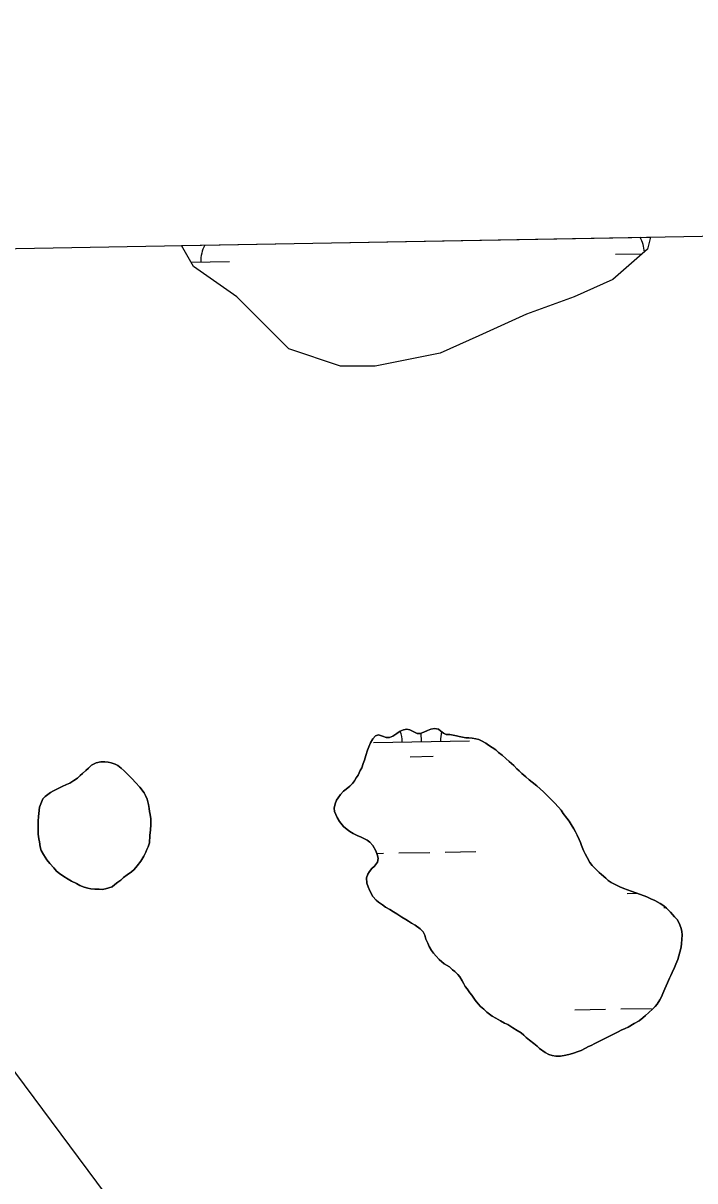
# Model space of a CAD drawing. Extents: x 3925854 to 3964121, y 224593 to 250589.
# Drawn here: x 3948807 to 3949507, y 247583 to 248788 of the extents above; entities that cross this region are included whole.
import ezdxf

# ---------------------------------------------------------------- set-up
doc = ezdxf.new("R2010")
doc.units = 0
for name, color, linetype in [('V-GRID-FRAM', 7, 'Continuous'), ('V-TOPO-SHOR', 7, 'Continuous'), ('V-UTIL-LINE', 7, 'Continuous'), ('V-WETL-SWMP', 7, 'Continuous')]:
    doc.layers.add(name, color=color, linetype=linetype)

msp = doc.modelspace()

# ---------------------------------------------------------------- linework, layer by layer
at = {"layer": 'V-GRID-FRAM'}
msp.add_lwpolyline([(3929791.517, 248207.597), (3961703.892, 248787.859), (3962042.387, 230608.264), (3930114.146, 230027.713), (3929791.517, 248207.597)], dxfattribs=at)
at = {"layer": 'V-TOPO-SHOR'}
for points in [[(3949251.309, 248047.371), (3949247.746, 248047.316), (3949244.641, 248048.825), (3949242.153, 248050.904), (3949239.466, 248052.991), (3949235.54, 248053.74), (3949231.747, 248052.905), (3949228.136, 248051.666), (3949224.304, 248049.841), (3949220.685, 248048.403), (3949217.523, 248048.53), (3949214.023, 248050.056), (3949209.757, 248052.204), (3949206.622, 248052.925), (3949203.034, 248052.278), (3949199.818, 248051.023), (3949196.357, 248048.59), (3949192.089, 248045.794), (3949188.661, 248044.149), (3949185.106, 248044.293), (3949181.202, 248045.636), (3949177.11, 248047.187), (3949173.895, 248045.929), (3949171.208, 248043.07), (3949168.662, 248038.821), (3949167.114, 248034.729), (3949165.777, 248031.022), (3949163.974, 248025.556), (3949162.393, 248020.673), (3949161.271, 248017.353), (3949159.706, 248012.866), (3949157.998, 248009.77), (3949155.833, 248005.108), (3949153.943, 248002.415), (3949152.237, 247999.319), (3949149.945, 247996.441), (3949147.267, 247993.781), (3949143.378, 247990.574), (3949140.715, 247988.307), (3949137.412, 247984.876), (3949135.104, 247981.606), (3949133.42, 247979.103), (3949131.878, 247975.208), (3949131.112, 247970.884), (3949131.167, 247967.323), (3949132.826, 247964.288), (3949134.27, 247960.866), (3949136.681, 247956.813), (3949140.828, 247951.701), (3949144.66, 247948.578), (3949147.345, 247946.493), (3949150.82, 247944.375), (3949155.088, 247942.225), (3949159.172, 247940.478), (3949162.664, 247938.753), (3949165.373, 247937.26), (3949168.066, 247935.372), (3949171.29, 247931.878), (3949174.229, 247926.222), (3949176.211, 247921.392), (3949176.883, 247918.398), (3949176.131, 247914.472), (3949173.002, 247910.444), (3949170.124, 247907.787), (3949167.833, 247904.912), (3949165.936, 247902.02), (3949164.798, 247898.307), (3949164.963, 247892.565), (3949166.399, 247888.946), (3949168.201, 247884.52), (3949171.337, 247878.853), (3949174.741, 247874.958), (3949177.229, 247872.879), (3949181.266, 247869.949), (3949184.348, 247867.845), (3949188.794, 247865.294), (3949192.65, 247862.764), (3949196.324, 247860.638), (3949201.531, 247857.263), (3949205.592, 247854.925), (3949208.285, 247853.034), (3949211.572, 247851.121), (3949215.434, 247848.791), (3949220.427, 247845.029), (3949223.667, 247841.932), (3949225.31, 247838.502), (3949226.532, 247834.496), (3949228.343, 247830.269), (3949229.985, 247826.838), (3949232.386, 247822.589), (3949234.448, 247819.736), (3949237.094, 247816.662), (3949240.318, 247813.17), (3949245.485, 247808.806), (3949250.887, 247805.424), (3949254.133, 247802.522), (3949256.632, 247800.642), (3949259.87, 247797.546), (3949261.75, 247795.094), (3949264.349, 247790.836), (3949266.008, 247787.801)], [(3949397.313, 247914.292), (3949394.352, 247919.357), (3949392.328, 247923.197), (3949390.688, 247926.625), (3949388.523, 247931.856), (3949387.456, 247934.866), (3949386.201, 247938.084), (3949383.809, 247942.532), (3949382.164, 247945.96), (3949380.513, 247949.194), (3949377.734, 247953.855), (3949375.49, 247957.109), (3949373.247, 247960.366), (3949369.487, 247965.265), (3949367.244, 247968.521), (3949364.4, 247971.603), (3949360.427, 247976.115), (3949355.868, 247980.85), (3949349.027, 247987.85), (3949345.392, 247990.965), (3949342.146, 247993.865), (3949337.161, 247997.824), (3949333.899, 248000.328), (3949330.462, 248003.433), (3949326.252, 248006.966), (3949323.589, 248009.647), (3949321.101, 248011.723), (3949317.877, 248015.217), (3949313.296, 248019.358), (3949309.851, 248022.267), (3949306.036, 248025.783), (3949302.198, 248028.708), (3949299.337, 248031.395), (3949295.483, 248033.924), (3949291.626, 248036.451), (3949288.743, 248038.546), (3949284.485, 248040.893), (3949281.767, 248042.19), (3949278.433, 248042.917), (3949274.507, 248043.668), (3949271.148, 248043.803), (3949267.988, 248043.93), (3949264.455, 248044.666), (3949261.121, 248045.393), (3949258.182, 248046.105), (3949251.309, 248047.371)], [(3948824.299, 247971.933), (3948823.439, 247965.24), (3948823.105, 247961.892), (3948822.915, 247957.15), (3948822.923, 247952.401), (3948822.921, 247947.455), (3948822.96, 247943.498), (3948823.568, 247938.923), (3948824.033, 247935.739), (3948825.004, 247930.358), (3948826.038, 247926.557), (3948828.446, 247922.504), (3948829.925, 247919.873), (3948831.789, 247917.028), (3948834.996, 247913.141), (3948838.969, 247908.627), (3948841.994, 247905.144), (3948844.861, 247902.653), (3948849.483, 247899.499), (3948853.932, 247896.947), (3948857.407, 247894.83), (3948862.843, 247892.237), (3948866.326, 247890.316), (3948870.609, 247888.561), (3948874.52, 247887.414), (3948877.658, 247886.695), (3948881.797, 247886.331), (3948886.151, 247886.353), (3948889.311, 247886.226), (3948892.899, 247886.873), (3948896.501, 247887.918), (3948899.905, 247888.966), (3948902.766, 247891.225), (3948905.635, 247893.683), (3948908.693, 247895.934), (3948911.767, 247898.582), (3948915.632, 247901.195), (3948919.922, 247904.584), (3948922.587, 247906.852), (3948925.913, 247910.872), (3948929.659, 247915.47), (3948932.638, 247920.692), (3948934.789, 247924.958), (3948936.083, 247927.676), (3948937.379, 247930.393), (3948938.543, 247934.698), (3948939.042, 247942.198), (3948939.88, 247948.297), (3948940.079, 247953.235), (3948940.206, 247956.395), (3948939.937, 247959.571), (3948939.528, 247964.138), (3948938.856, 247967.132), (3948938.391, 247970.317), (3948937.578, 247974.704), (3948936.409, 247980.09), (3948934.586, 247983.924), (3948933.312, 247986.744), (3948928.802, 247992.663), (3948924.055, 247997.603), (3948920.635, 248001.103), (3948916.275, 248005.829), (3948912.277, 248009.747), (3948909.211, 248012.246), (3948905.767, 248015.154), (3948903.057, 248016.649), (3948898.752, 248017.81), (3948895.813, 248018.521), (3948892.272, 248019.059), (3948887.92, 248019.037), (3948883.124, 248017.845), (3948878.477, 248015.459), (3948875.182, 248012.227), (3948872.312, 248009.772), (3948868.829, 248006.747), (3948866.568, 248004.66), (3948863.692, 248002.006), (3948860.024, 247999.382), (3948855.767, 247996.785), (3948852.148, 247995.348), (3948847.904, 247993.144), (3948842.862, 247990.774), (3948838.627, 247988.767), (3948835.782, 247986.904), (3948832.929, 247984.841), (3948830.079, 247982.781), (3948827.605, 247980.307), (3948824.299, 247971.933)], [(3949266.008, 247787.801), (3949267.484, 247785.17), (3949269.364, 247782.72), (3949272.359, 247778.446), (3949274.239, 247775.997), (3949277.792, 247770.907), (3949280.802, 247767.026), (3949283.465, 247764.348), (3949286.719, 247761.644), (3949289.957, 247758.548), (3949295.528, 247754.368), (3949299.398, 247752.234), (3949304.225, 247749.268), (3949308.287, 247746.929), (3949311.787, 247745.404), (3949316.993, 247742.031), (3949321.629, 247739.272), (3949325.682, 247736.734), (3949328.361, 247734.451), (3949330.841, 247732.174), (3949334.286, 247729.265), (3949338.701, 247725.923), (3949342.345, 247723.007), (3949344.626, 247720.74), (3949350.59, 247716.543), (3949354.463, 247714.409), (3949357.977, 247713.279), (3949361.905, 247712.527), (3949366.653, 247712.533), (3949372.24, 247713.694), (3949376.624, 247714.507), (3949380.038, 247715.755), (3949384.849, 247717.344), (3949388.263, 247718.589), (3949392.507, 247720.795), (3949395.746, 247722.642), (3949398.56, 247723.715), (3949402.4, 247725.739), (3949405.22, 247727.011), (3949408.051, 247728.479), (3949412.704, 247731.061), (3949416.331, 247732.698), (3949419.563, 247734.346), (3949424.005, 247736.544), (3949426.833, 247738.012), (3949429.661, 247739.481), (3949433.897, 247741.488), (3949436.924, 247742.948), (3949443.197, 247746.456), (3949448.657, 247749.401), (3949452.347, 247752.617), (3949455.208, 247754.876), (3949458.29, 247757.72), (3949462.605, 247761.702), (3949465.077, 247764.174), (3949467.164, 247766.861), (3949470.113, 247771.292), (3949471.623, 247774.397), (3949473.14, 247777.699), (3949475.321, 247782.755), (3949476.634, 247785.868), (3949477.945, 247788.981), (3949480.112, 247793.642), (3949481.416, 247796.559), (3949482.926, 247799.661), (3949485.312, 247804.908), (3949486.837, 247808.408), (3949488.615, 247813.283), (3949489.756, 247816.996), (3949490.696, 247820.717), (3949492.103, 247826.201), (3949492.65, 247829.939), (3949493.006, 247833.879), (3949493.211, 247839.016), (3949492.942, 247842.192), (3949492.287, 247845.582), (3949490.86, 247849.399), (3949488.291, 247854.447), (3949485.455, 247857.726), (3949483.37, 247859.987), (3949481.095, 247862.453), (3949476.917, 247866.774), (3949474.041, 247869.068), (3949470.384, 247871.587), (3949464.766, 247874.583), (3949460.689, 247876.529), (3949456.605, 247878.276), (3949449.779, 247880.725), (3949444.905, 247882.505), (3949440.028, 247884.283), (3949432.619, 247886.955), (3949428.535, 247888.7), (3949424.844, 247890.433), (3949419.227, 247893.429), (3949416.343, 247895.522), (3949413.666, 247897.806), (3949409.464, 247901.537), (3949406.785, 247903.821), (3949402.409, 247908.15), (3949399.754, 247911.027), (3949397.313, 247914.292)]]:
    msp.add_lwpolyline(points, dxfattribs=at)
at = {"layer": 'V-UTIL-LINE'}
msp.add_lwpolyline([(3957974.115, 230534.291), (3955504.908, 237909.423), (3955545.434, 239147.844), (3955545.409, 239149.229), (3955617.45, 241317.764), (3951638.507, 243889.773), (3950262.651, 245733.512), (3950260.125, 245737.596), (3948167.454, 248541.726)], dxfattribs=at)
at = {"layer": 'V-WETL-SWMP'}
for p, q in [((3948972.096, 248556.357), (3949460.418, 248565.236)), ((3948984.605, 248534.452), (3948972.096, 248556.357)), ((3949460.418, 248565.236), (3949457.229, 248552.469)), ((3949457.229, 248552.469), (3949421.219, 248520.939)), ((3949424.01, 248547.228), (3949451.821, 248547.734)), ((3948981.9, 248539.19), (3949022.168, 248539.922)), ((3949029.617, 248502.922), (3948984.605, 248534.452)), ((3949421.219, 248520.939), (3949380.709, 248502.922)), ((3949083.631, 248448.871), (3949029.617, 248502.922)), ((3949380.709, 248502.922), (3949331.196, 248484.905)), ((3949331.196, 248484.905), (3949281.683, 248462.384)), ((3949281.683, 248462.384), (3949241.172, 248444.367)), ((3949137.645, 248430.854), (3949083.631, 248448.871)), ((3949241.172, 248444.367), (3949173.655, 248430.854)), ((3949173.655, 248430.854), (3949137.645, 248430.854)), ((3949221.762, 248039.98), (3949221.602, 248048.767)), ((3949171.77, 248039.071), (3949271.754, 248040.889)), ((3949210.045, 248024.333), (3949234.041, 248024.769)), ((3949175.271, 247923.683), (3949182.46, 247923.814)), ((3949198.457, 247924.105), (3949230.452, 247924.687)), ((3949246.449, 247924.978), (3949278.444, 247925.559)), ((3949436.106, 247881.988), (3949445.832, 247882.165)), ((3949474.38, 247867.251), (3949476.276, 247867.285)), ((3949381.454, 247760.904), (3949413.449, 247761.486)), ((3949429.446, 247761.777), (3949461.441, 247762.358))]:
    msp.add_line(p, q, dxfattribs=at)
for points in [[(3949266.007, 247787.802), (3949264.348, 247790.836), (3949261.749, 247795.095), (3949259.869, 247797.545), (3949256.631, 247800.642), (3949254.134, 247802.523), (3949250.887, 247805.424), (3949245.484, 247808.806), (3949240.317, 247813.169), (3949237.094, 247816.661), (3949234.448, 247819.735), (3949232.386, 247822.588), (3949229.985, 247826.839), (3949228.342, 247830.269), (3949226.533, 247834.496), (3949225.309, 247838.502), (3949223.667, 247841.931), (3949220.428, 247845.029), (3949215.435, 247848.791), (3949211.572, 247851.122), (3949208.285, 247853.035), (3949205.591, 247854.924), (3949201.53, 247857.263), (3949196.324, 247860.638), (3949192.651, 247862.764), (3949188.795, 247865.293), (3949184.347, 247867.846), (3949181.266, 247869.948), (3949177.229, 247872.88), (3949174.741, 247874.959), (3949171.336, 247878.854), (3949168.201, 247884.52), (3949166.4, 247888.945), (3949164.963, 247892.564), (3949164.798, 247898.308), (3949165.936, 247902.021), (3949167.833, 247904.913), (3949170.125, 247907.788), (3949173.001, 247910.443), (3949176.131, 247914.472), (3949176.882, 247918.398), (3949176.211, 247921.393), (3949174.229, 247926.221), (3949171.29, 247931.879), (3949168.067, 247935.371), (3949165.373, 247937.26), (3949162.664, 247938.754), (3949159.172, 247940.477), (3949155.087, 247942.224), (3949150.821, 247944.374), (3949147.345, 247946.492), (3949144.659, 247948.578), (3949140.827, 247951.7), (3949136.68, 247956.813), (3949134.271, 247960.866), (3949132.826, 247964.288), (3949131.167, 247967.322), (3949131.112, 247970.885), (3949131.879, 247975.207), (3949133.421, 247979.102), (3949135.104, 247981.606), (3949137.412, 247984.877), (3949140.715, 247988.306), (3949143.378, 247990.573), (3949147.266, 247993.78), (3949149.945, 247996.442), (3949152.237, 247999.318), (3949153.944, 248002.415), (3949155.833, 248005.109), (3949157.999, 248009.77), (3949159.706, 248012.867), (3949161.271, 248017.354), (3949162.394, 248020.673), (3949163.975, 248025.555), (3949165.777, 248031.022), (3949167.113, 248034.728), (3949168.662, 248038.82), (3949171.207, 248043.071), (3949173.894, 248045.93), (3949177.11, 248047.186), (3949181.202, 248045.637), (3949185.105, 248044.293), (3949188.661, 248044.15), (3949192.09, 248045.793), (3949196.357, 248048.589), (3949199.818, 248051.022), (3949203.034, 248052.278), (3949206.622, 248052.925), (3949209.758, 248052.205), (3949214.024, 248050.055), (3949217.524, 248048.53), (3949220.685, 248048.403), (3949224.304, 248049.84), (3949228.136, 248051.665), (3949231.747, 248052.905), (3949235.54, 248053.741), (3949239.466, 248052.99), (3949242.152, 248050.904), (3949244.641, 248048.825), (3949247.746, 248047.316), (3949251.309, 248047.37)], [(3949251.309, 248047.37), (3949258.183, 248046.105), (3949261.122, 248045.393), (3949264.456, 248044.666), (3949267.988, 248043.931), (3949271.148, 248043.804), (3949274.506, 248043.669), (3949278.433, 248042.917), (3949281.767, 248042.19), (3949284.485, 248040.894), (3949288.743, 248038.546), (3949291.626, 248036.452), (3949295.482, 248033.923), (3949299.337, 248031.394), (3949302.197, 248028.707), (3949306.036, 248025.783), (3949309.852, 248022.266), (3949313.296, 248019.358), (3949317.878, 248015.217), (3949321.101, 248011.724), (3949323.589, 248009.646), (3949326.252, 248006.967), (3949330.462, 248003.434), (3949333.899, 248000.329), (3949337.161, 247997.823), (3949342.146, 247993.864), (3949345.393, 247990.964), (3949349.027, 247987.85), (3949355.868, 247980.849), (3949360.426, 247976.115), (3949364.4, 247971.603), (3949367.244, 247968.521), (3949369.487, 247965.265), (3949373.247, 247960.366), (3949375.49, 247957.11), (3949377.734, 247953.855), (3949380.514, 247949.193), (3949382.165, 247945.961), (3949383.808, 247942.531), (3949386.201, 247938.083), (3949387.457, 247934.867), (3949388.523, 247931.856), (3949390.687, 247926.625), (3949392.329, 247923.196), (3949394.351, 247919.356), (3949397.313, 247914.291), (3949399.754, 247911.027), (3949402.409, 247908.151), (3949406.785, 247903.82), (3949409.463, 247901.536), (3949413.666, 247897.806), (3949416.344, 247895.522), (3949419.227, 247893.428), (3949424.845, 247890.432), (3949428.534, 247888.701), (3949432.619, 247886.955), (3949440.029, 247884.283), (3949444.904, 247882.504), (3949449.779, 247880.725), (3949456.605, 247878.275), (3949460.689, 247876.528), (3949464.766, 247874.584), (3949470.383, 247871.588), (3949474.041, 247869.067), (3949476.916, 247866.775), (3949481.095, 247862.453), (3949483.37, 247859.987), (3949485.456, 247857.727), (3949488.292, 247854.448), (3949490.859, 247849.398), (3949492.288, 247845.582), (3949492.943, 247842.192), (3949493.211, 247839.016), (3949493.005, 247833.88), (3949492.649, 247829.938), (3949492.103, 247826.201), (3949490.696, 247820.717), (3949489.755, 247816.996), (3949488.616, 247813.283), (3949486.838, 247808.408), (3949485.312, 247804.908), (3949482.925, 247799.662), (3949481.416, 247796.558), (3949480.111, 247793.642), (3949477.946, 247788.981), (3949476.634, 247785.868), (3949475.321, 247782.756), (3949473.14, 247777.699), (3949471.622, 247774.397), (3949470.113, 247771.292), (3949467.165, 247766.86), (3949465.078, 247764.174), (3949462.605, 247761.701), (3949458.29, 247757.72), (3949455.208, 247754.876), (3949452.348, 247752.617), (3949448.657, 247749.402), (3949443.197, 247746.456), (3949436.923, 247742.949), (3949433.897, 247741.488), (3949429.661, 247739.481)], [(3949429.661, 247739.481), (3949426.833, 247738.012), (3949424.004, 247736.543), (3949419.563, 247734.347), (3949416.331, 247732.697), (3949412.704, 247731.062), (3949408.05, 247728.479), (3949405.221, 247727.01), (3949402.4, 247725.738), (3949398.56, 247723.716), (3949395.747, 247722.642), (3949392.507, 247720.794), (3949388.264, 247718.59), (3949384.85, 247717.343), (3949380.038, 247715.755), (3949376.625, 247714.508), (3949372.24, 247713.694), (3949366.653, 247712.534), (3949361.905, 247712.527), (3949357.978, 247713.278), (3949354.462, 247714.409), (3949350.591, 247716.543), (3949344.627, 247720.739), (3949342.344, 247723.007), (3949338.702, 247725.923), (3949334.286, 247729.266), (3949330.841, 247732.174), (3949328.361, 247734.45), (3949325.683, 247736.734), (3949321.63, 247739.271), (3949316.992, 247742.03), (3949311.786, 247745.404), (3949308.286, 247746.93), (3949304.226, 247749.269), (3949299.398, 247752.233), (3949295.527, 247754.367), (3949289.958, 247758.548), (3949286.719, 247761.645), (3949283.464, 247764.348), (3949280.802, 247767.027), (3949277.792, 247770.907), (3949274.238, 247775.996), (3949272.358, 247778.446), (3949269.364, 247782.721), (3949267.484, 247785.17), (3949266.007, 247787.802)]]:
    msp.add_lwpolyline(points, dxfattribs=at)
msp.add_lwpolyline([(3948823.438, 247965.241), (3948824.3, 247971.933), (3948827.604, 247980.308), (3948830.078, 247982.781), (3948832.93, 247984.842), (3948835.783, 247986.904), (3948838.627, 247988.768), (3948842.863, 247990.774), (3948847.904, 247993.144), (3948852.147, 247995.347), (3948855.766, 247996.785), (3948860.025, 247999.383), (3948863.692, 248002.006), (3948866.568, 248004.66), (3948868.828, 248006.746), (3948872.313, 248009.771), (3948875.182, 248012.228), (3948878.477, 248015.459), (3948883.123, 248017.844), (3948887.92, 248019.036), (3948892.273, 248019.059), (3948895.813, 248018.521), (3948898.752, 248017.81), (3948903.058, 248016.648), (3948905.767, 248015.154), (3948909.212, 248012.246), (3948912.277, 248009.748), (3948916.274, 248005.829), (3948920.635, 248001.103), (3948924.055, 247997.602), (3948928.803, 247992.663), (3948933.313, 247986.745), (3948934.585, 247983.924), (3948936.409, 247980.091), (3948937.578, 247974.703), (3948938.391, 247970.317), (3948938.857, 247967.133), (3948939.528, 247964.139), (3948939.938, 247959.572), (3948940.206, 247956.395), (3948940.079, 247953.235), (3948939.88, 247948.297), (3948939.042, 247942.197), (3948938.543, 247934.699), (3948937.38, 247930.394), (3948936.084, 247927.676), (3948934.788, 247924.958), (3948932.638, 247920.692), (3948929.659, 247915.47), (3948925.913, 247910.872), (3948922.586, 247906.851), (3948919.922, 247904.584), (3948915.632, 247901.195), (3948911.768, 247898.581), (3948908.694, 247895.934), (3948905.635, 247893.683), (3948902.767, 247891.226), (3948899.906, 247888.967), (3948896.501, 247887.917), (3948892.898, 247886.874), (3948889.311, 247886.227), (3948886.15, 247886.354), (3948881.797, 247886.331), (3948877.657, 247886.695), (3948874.52, 247887.415), (3948870.609, 247888.561), (3948866.327, 247890.316), (3948862.843, 247892.237), (3948857.408, 247894.829), (3948853.932, 247896.947), (3948849.484, 247899.5), (3948844.862, 247902.653), (3948841.994, 247905.143), (3948838.969, 247908.628), (3948834.996, 247913.14), (3948831.788, 247917.028), (3948829.924, 247919.872), (3948828.447, 247922.504), (3948826.038, 247926.557), (3948825.004, 247930.358), (3948824.033, 247935.739), (3948823.567, 247938.923), (3948822.96, 247943.498), (3948822.921, 247947.456), (3948822.922, 247952.402), (3948822.915, 247957.151), (3948823.105, 247961.891)], close=True, dxfattribs=at)
for centre, start, end in [((3949027.402, 248540.492), 152.449201, 181.813534), ((3949418.759, 248547.608), 3.235524, 29.63411), ((3949166.52, 248039.45), 0.269879, 19.160854), ((3949276.987, 248041.459), 165.464498, 181.813534)]:
    msp.add_arc(centre, 35.246, start, end, dxfattribs=at)

doc.saveas('drawing.dxf')
